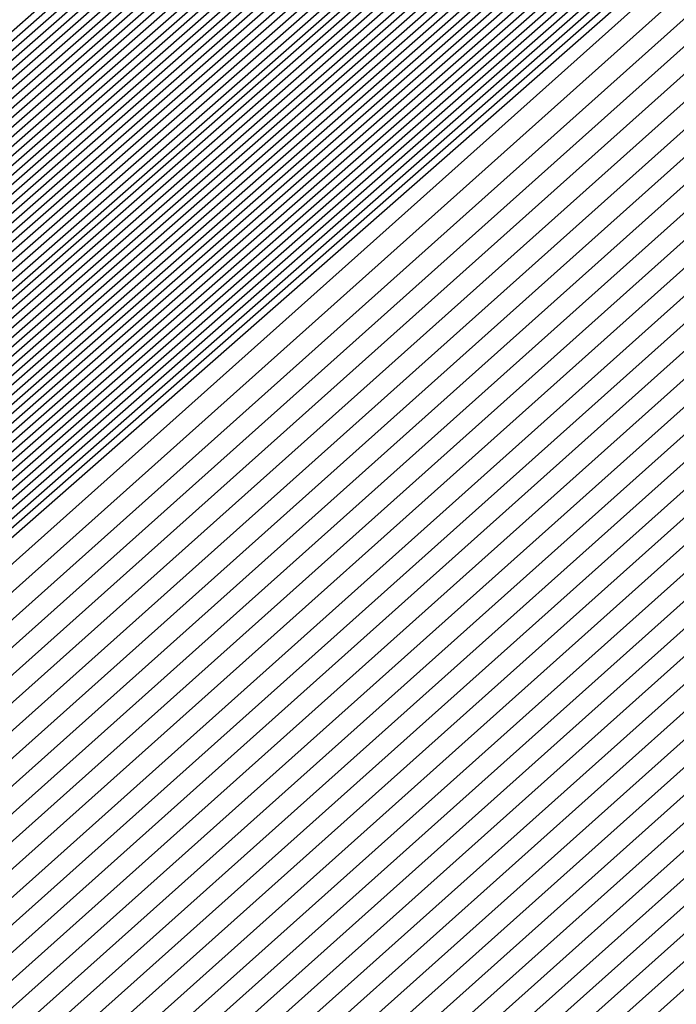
# Model space of a CAD drawing. Extents: x 3249832 to 3255657, y 13789405 to 13793316.
# Tile 1034 of 1056: x 3253213.0352 to 3253213.1028, y 13791261.451 to 13791261.5522. Entities that reach past the tile are written whole.
import ezdxf

# ---------------------------------------------------------------- set-up
doc = ezdxf.new("R2010")
doc.units = 0
doc.header["$LTSCALE"] = 100
doc.header["$MEASUREMENT"] = 0
for name, color, linetype in [('GRATIO_03231_CON', 1, 'CONTINUOUS'), ('GRATIO_0323_ICON', 1, 'CONTINUOUS'), ('TARGETS_EAST', 7, 'CONTINUOUS')]:
    doc.layers.add(name, color=color, linetype=linetype)

# ---------------------------------------------------------------- blocks, each defined once
blk = doc.blocks.new('Gratio_032316_contours')
at = {"layer": 'GRATIO_03231_CON', "color": 5, "linetype": 'Continuous', "flags": 128}
for points in [[(3253200.5823, 13791250.52806), (3253206.92586, 13791256.19405), (3253220.99372, 13791268.53092), (3253235.08176, 13791280.84504), (3253243.19647, 13791287.93185), (3253246.18666, 13791290.54307), (3253246.61171, 13791290.9195), (3253246.77966, 13791291.08219), (3253247.99304, 13791292.17328), (3253251.303, 13791295.11519), (3253257.23724, 13791300.36597), (3253264.22964, 13791306.52631), (3253270.19065, 13791311.73254), (3253273.77263, 13791314.78231), (3253276.59564, 13791317.11859), (3253281.0217, 13791320.84562), (3253288.57991, 13791327.3283), (3253297.46775, 13791334.97385)], [(3253200.71581, 13791250.64445), (3253207.04102, 13791256.29406), (3253221.06819, 13791268.59524), (3253235.1155, 13791280.87374), (3253243.20676, 13791287.94002), (3253246.18839, 13791290.5436), (3253246.61242, 13791290.9187), (3253246.77296, 13791291.07408), (3253247.93224, 13791292.11649), (3253251.09457, 13791294.92718), (3253256.76412, 13791299.94376), (3253263.44465, 13791305.82933), (3253269.13978, 13791310.80334), (3253272.57784, 13791313.73083), (3253275.38591, 13791316.05906), (3253279.91577, 13791319.88089), (3253287.67598, 13791326.54142), (3253296.80226, 13791334.39477)], [(3253200.84932, 13791250.76085), (3253207.15618, 13791256.39406), (3253221.14266, 13791268.65956), (3253235.14923, 13791280.90243), (3253243.21706, 13791287.9482), (3253246.19012, 13791290.54412), (3253246.61314, 13791290.9179), (3253246.76625, 13791291.06598), (3253247.87144, 13791292.0597), (3253250.88614, 13791294.73917), (3253256.29101, 13791299.52155), (3253262.65965, 13791305.13235), (3253268.0889, 13791309.87415), (3253271.38305, 13791312.67934), (3253274.17618, 13791314.99954), (3253278.80984, 13791318.91616), (3253286.77206, 13791325.75454), (3253296.13677, 13791333.81569)], [(3253201.11633, 13791250.99365), (3253207.3865, 13791256.59408), (3253221.29161, 13791268.78821), (3253235.2167, 13791280.95983), (3253243.23764, 13791287.96455), (3253246.19359, 13791290.54517), (3253246.61456, 13791290.91631), (3253246.75284, 13791291.04977), (3253247.74984, 13791291.94612), (3253250.46928, 13791294.36315), (3253255.34478, 13791298.67713), (3253261.08965, 13791303.73839), (3253265.98715, 13791308.01576), (3253268.99347, 13791310.57637), (3253271.75672, 13791312.8805), (3253276.59798, 13791316.9867), (3253284.9642, 13791324.18078), (3253294.80578, 13791332.65754)], [(3253201.24984, 13791251.11004), (3253207.50166, 13791256.69409), (3253221.36608, 13791268.85253), (3253235.25044, 13791280.98852), (3253243.24793, 13791287.97272), (3253246.19533, 13791290.5457), (3253246.61528, 13791290.91552), (3253246.74613, 13791291.04167), (3253247.68904, 13791291.88933), (3253250.26085, 13791294.17514), (3253254.87166, 13791298.25492), (3253260.30466, 13791303.04141), (3253264.93627, 13791307.08657), (3253267.79868, 13791309.52489), (3253270.54699, 13791311.82097), (3253275.49205, 13791316.02196), (3253284.06028, 13791323.3939), (3253294.14029, 13791332.07846)], [(3253201.38335, 13791251.22644), (3253207.61682, 13791256.7941), (3253221.44056, 13791268.91685), (3253235.28417, 13791281.01722), (3253243.25822, 13791287.9809), (3253246.19706, 13791290.54622), (3253246.61599, 13791290.91472), (3253246.73943, 13791291.03356), (3253247.62824, 13791291.83254), (3253250.05242, 13791293.98713), (3253254.39855, 13791297.83271), (3253259.51966, 13791302.34443), (3253263.88539, 13791306.15737), (3253266.60389, 13791308.4734), (3253269.33726, 13791310.76145), (3253274.38613, 13791315.05723), (3253283.15635, 13791322.60702), (3253293.4748, 13791331.49938)], [(3253201.51686, 13791251.34284), (3253207.73198, 13791256.8941), (3253221.51503, 13791268.98117), (3253235.31791, 13791281.04592), (3253243.26852, 13791287.98907), (3253246.1988, 13791290.54675), (3253246.6167, 13791290.91393), (3253246.73272, 13791291.02546), (3253247.56744, 13791291.77576), (3253249.84399, 13791293.79912), (3253253.92543, 13791297.41049), (3253258.73466, 13791301.64744), (3253262.83452, 13791305.22818), (3253265.4091, 13791307.42192), (3253268.12753, 13791309.70193), (3253273.2802, 13791314.0925), (3253282.25242, 13791321.82014), (3253292.80931, 13791330.9203), (3253301.81088, 13791338.63068)], [(3253201.78387, 13791251.57563), (3253207.9623, 13791257.09412), (3253221.66398, 13791269.10982), (3253235.38538, 13791281.10331), (3253243.2891, 13791288.00542), (3253246.20227, 13791290.5478), (3253246.61813, 13791290.91233), (3253246.71931, 13791291.00925), (3253247.44584, 13791291.66218), (3253249.42713, 13791293.4231), (3253252.9792, 13791296.56607), (3253257.16467, 13791300.25348), (3253260.73276, 13791303.36979), (3253263.01952, 13791305.31895), (3253265.70807, 13791307.58288), (3253271.06834, 13791312.16303), (3253280.44457, 13791320.24638), (3253291.47832, 13791329.76215), (3253300.88547, 13791337.82513)], [(3253201.91738, 13791251.69203), (3253208.07746, 13791257.19413), (3253221.73845, 13791269.17414), (3253235.41911, 13791281.13201), (3253243.29939, 13791288.01359), (3253246.204, 13791290.54832), (3253246.61884, 13791290.91154), (3253246.71261, 13791291.00114), (3253247.38504, 13791291.60539), (3253249.2187, 13791293.23509), (3253252.50609, 13791296.14386), (3253256.37967, 13791299.5565), (3253259.68189, 13791302.44059), (3253261.82473, 13791304.26746), (3253264.49834, 13791306.52336), (3253269.96241, 13791311.1983), (3253279.54064, 13791319.4595), (3253290.81283, 13791329.18307), (3253300.42277, 13791337.42236)], [(3253202.05089, 13791251.80842), (3253208.19262, 13791257.29414), (3253221.81293, 13791269.23846), (3253235.45285, 13791281.16071), (3253243.30968, 13791288.02177), (3253246.20573, 13791290.54885), (3253246.61956, 13791290.91074), (3253246.7059, 13791290.99304), (3253247.32424, 13791291.5486), (3253249.01027, 13791293.04708), (3253252.03297, 13791295.72165), (3253255.59467, 13791298.85952), (3253258.63101, 13791301.5114), (3253260.62994, 13791303.21597), (3253263.28861, 13791305.46384), (3253268.85648, 13791310.23357), (3253278.63672, 13791318.67262), (3253290.14734, 13791328.60399), (3253299.96006, 13791337.01958)], [(3253222.18973, 13791268.9562), (3253208.47101, 13791257.20698), (3253202.18439, 13791251.92482), (3253202.18439, 13791251.92482), (3253208.30778, 13791257.39414), (3253221.8874, 13791269.30278)], [(3253222.33685, 13791269.08692), (3253208.70035, 13791257.40813), (3253202.45141, 13791252.15761), (3253202.45141, 13791252.15761), (3253208.5381, 13791257.59416), (3253222.03635, 13791269.43142)], [(3253222.41042, 13791269.15229), (3253208.81502, 13791257.50869), (3253202.58492, 13791252.27401), (3253202.58492, 13791252.27401), (3253208.65326, 13791257.69417), (3253222.11082, 13791269.49575)], [(3253222.48398, 13791269.21765), (3253208.92969, 13791257.60926), (3253202.71843, 13791252.39041), (3253202.71843, 13791252.39041), (3253208.76842, 13791257.79418), (3253222.18529, 13791269.56007)], [(3253222.55754, 13791269.28301), (3253209.04436, 13791257.70983), (3253202.85194, 13791252.50681), (3253202.85193, 13791252.50681), (3253208.88358, 13791257.89419), (3253222.25977, 13791269.62439)], [(3253222.70467, 13791269.41374), (3253209.2737, 13791257.91097), (3253203.11895, 13791252.7396), (3253203.11895, 13791252.7396), (3253209.1139, 13791258.0942), (3253222.40871, 13791269.75304)], [(3253222.77823, 13791269.4791), (3253209.38837, 13791258.01154), (3253203.25246, 13791252.856), (3253203.25246, 13791252.856), (3253209.22906, 13791258.19421), (3253222.48319, 13791269.81736)], [(3253222.8518, 13791269.54447), (3253209.50304, 13791258.11211), (3253203.38597, 13791252.97239), (3253203.38597, 13791252.97239), (3253209.34422, 13791258.29422), (3253222.55766, 13791269.88168)], [(3253222.92536, 13791269.60983), (3253209.61771, 13791258.21268), (3253203.51947, 13791253.08879), (3253203.51947, 13791253.08879), (3253209.45938, 13791258.39423), (3253222.63214, 13791269.946)], [(3253294.55593, 13791331.78482), (3253282.65133, 13791321.30274), (3253268.6032, 13791309.01445), (3253256.6338, 13791298.60027), (3253249.91373, 13791292.81609), (3253247.40711, 13791290.71997), (3253247.02638, 13791290.44557), (3253246.62867, 13791290.09727), (3253243.8498, 13791287.66252), (3253236.27025, 13791281.09954), (3253223.07249, 13791269.74056), (3253209.84706, 13791258.41382), (3253203.78649, 13791253.32159), (3253203.78649, 13791253.32159), (3253209.68971, 13791258.59423), (3253222.78114, 13791270.07458), (3253235.89161, 13791281.53353), (3253243.79641, 13791288.43297), (3253249.04881, 13791292.99861), (3253256.14655, 13791299.14707), (3253268.13516, 13791309.52901), (3253282.25127, 13791321.73092), (3253294.2793, 13791332.07331)], [(3253294.30341, 13791331.56698), (3253282.46184, 13791321.1404), (3253268.48808, 13791308.91717), (3253256.58203, 13791298.55815), (3253249.89752, 13791292.80461), (3253247.40414, 13791290.71961), (3253247.02543, 13791290.44664), (3253246.629, 13791290.09938), (3253243.85878, 13791287.67218), (3253236.30279, 13791281.1296), (3253223.14605, 13791269.80592), (3253209.96173, 13791258.51439), (3253203.92, 13791253.43798), (3253203.92, 13791253.43798), (3253209.80487, 13791258.69424), (3253222.85565, 13791270.13885), (3253235.92547, 13791281.56208), (3253243.80512, 13791288.43921), (3253249.03601, 13791292.98573), (3253256.09723, 13791299.1022), (3253268.02248, 13791309.42905), (3253282.06389, 13791321.56632), (3253294.02824, 13791331.85395)], [(3253294.05089, 13791331.34915), (3253282.27235, 13791320.97806), (3253268.37296, 13791308.8199), (3253256.53026, 13791298.51602), (3253249.8813, 13791292.79314), (3253247.40117, 13791290.71925), (3253247.02448, 13791290.44772), (3253246.62933, 13791290.10149), (3253243.86776, 13791287.68184), (3253236.33533, 13791281.15966), (3253223.21961, 13791269.87129), (3253210.0764, 13791258.61496), (3253204.05351, 13791253.55438), (3253204.05351, 13791253.55438), (3253209.92004, 13791258.79424), (3253222.93017, 13791270.20313), (3253235.95934, 13791281.59062), (3253243.81382, 13791288.44544), (3253249.02321, 13791292.97286), (3253256.04791, 13791299.05733), (3253267.90979, 13791309.32909), (3253281.87651, 13791321.40172), (3253293.77719, 13791331.63458)], [(3253293.79837, 13791331.13131), (3253282.08285, 13791320.81572), (3253268.25784, 13791308.72262), (3253256.47849, 13791298.4739), (3253249.86508, 13791292.78166), (3253247.39821, 13791290.71889), (3253247.02354, 13791290.4488), (3253246.62966, 13791290.1036), (3253243.87675, 13791287.6915), (3253236.36787, 13791281.18972), (3253223.29318, 13791269.93665), (3253210.19107, 13791258.71553), (3253204.18702, 13791253.67078), (3253204.18701, 13791253.67078), (3253210.0352, 13791258.89424), (3253223.00468, 13791270.26741), (3253235.9932, 13791281.61917), (3253243.82253, 13791288.45167), (3253249.01041, 13791292.95999), (3253255.9986, 13791299.01245), (3253267.79711, 13791309.22914), (3253281.68913, 13791321.23712), (3253293.52613, 13791331.41522)], [(3253281.70387, 13791320.49104), (3253268.02759, 13791308.52807), (3253256.37495, 13791298.38965), (3253249.83265, 13791292.75871), (3253247.39227, 13791290.71816), (3253247.02165, 13791290.45095), (3253246.63032, 13791290.10782), (3253243.89471, 13791287.71083), (3253236.43295, 13791281.24983), (3253223.4403, 13791270.06738), (3253210.42041, 13791258.91666), (3253204.45403, 13791253.90357), (3253204.45403, 13791253.90357), (3253210.2655, 13791259.09429), (3253223.15342, 13791270.39627), (3253236.05998, 13791281.67732), (3253243.49467, 13791288.16911), (3253246.23629, 13791290.55891), (3253246.63094, 13791290.89792), (3253246.97688, 13791291.19282), (3253249.38096, 13791293.27243), (3253255.90221, 13791298.92109), (3253267.57241, 13791309.02875), (3253281.31446, 13791320.90786)], [(3253281.51437, 13791320.3287), (3253267.91246, 13791308.4308), (3253256.32319, 13791298.34753), (3253249.81643, 13791292.74723), (3253247.38931, 13791290.7178), (3253247.0207, 13791290.45203), (3253246.63065, 13791290.10993), (3253243.90369, 13791287.72049), (3253236.4655, 13791281.27989), (3253223.51387, 13791270.13274), (3253210.53508, 13791259.01723), (3253204.58754, 13791254.01997), (3253204.58754, 13791254.01997), (3253210.38066, 13791259.1943), (3253223.22789, 13791270.4606), (3253236.0937, 13791281.70603), (3253243.50493, 13791288.17732), (3253246.23793, 13791290.55953), (3253246.63143, 13791290.89735), (3253246.97568, 13791291.19044), (3253249.36691, 13791293.25849), (3253255.85289, 13791298.87622), (3253267.45972, 13791308.92879), (3253281.12708, 13791320.74326)], [(3253281.32488, 13791320.16636), (3253267.79734, 13791308.33352), (3253256.27142, 13791298.30541), (3253249.80022, 13791292.73576), (3253247.38634, 13791290.71744), (3253247.01976, 13791290.4531), (3253246.63098, 13791290.11204), (3253243.91267, 13791287.73015), (3253236.49804, 13791281.30995), (3253223.58743, 13791270.1981), (3253210.64975, 13791259.1178), (3253204.72105, 13791254.13636), (3253204.72105, 13791254.13637), (3253210.49582, 13791259.2943), (3253223.30236, 13791270.52492), (3253236.12742, 13791281.73474), (3253243.51518, 13791288.18552), (3253246.23956, 13791290.56015), (3253246.63193, 13791290.89678), (3253246.97448, 13791291.18805), (3253249.35287, 13791293.24455), (3253255.80356, 13791298.83135), (3253267.34704, 13791308.82884), (3253280.9397, 13791320.57865)], [(3253281.13539, 13791320.00402), (3253267.68222, 13791308.23625), (3253256.21965, 13791298.26328), (3253249.784, 13791292.72428), (3253247.38337, 13791290.71708), (3253247.01881, 13791290.45418), (3253246.63131, 13791290.11416), (3253243.92165, 13791287.73981), (3253236.53058, 13791281.34001), (3253223.66099, 13791270.26347), (3253210.76442, 13791259.21837), (3253204.85455, 13791254.25276), (3253204.85455, 13791254.25276), (3253210.61098, 13791259.39431), (3253223.37683, 13791270.58925), (3253236.16114, 13791281.76345), (3253243.52543, 13791288.19373), (3253246.2412, 13791290.56077), (3253246.63242, 13791290.89621), (3253246.97329, 13791291.18567), (3253249.33882, 13791293.23061), (3253255.75424, 13791298.78648), (3253267.23435, 13791308.72888), (3253280.75231, 13791320.41405)], [(3253267.45197, 13791308.0417), (3253256.11611, 13791298.17904), (3253249.75157, 13791292.70133), (3253247.37744, 13791290.71635), (3253247.01692, 13791290.45633), (3253246.63197, 13791290.11838), (3253243.93961, 13791287.75913), (3253236.59567, 13791281.40012), (3253223.80812, 13791270.3942), (3253210.99376, 13791259.41951), (3253205.12157, 13791254.48556), (3253205.12157, 13791254.48556), (3253210.84129, 13791259.59433), (3253223.52577, 13791270.7179), (3253236.22858, 13791281.82086), (3253243.54593, 13791288.21014), (3253246.24446, 13791290.562), (3253246.6334, 13791290.89508), (3253246.97089, 13791291.1809), (3253249.31072, 13791293.20273), (3253255.65559, 13791298.69674), (3253267.00898, 13791308.52897)], [(3253267.33685, 13791307.94442), (3253256.06434, 13791298.13691), (3253249.73535, 13791292.68985), (3253247.37447, 13791290.71599), (3253247.01598, 13791290.45741), (3253246.6323, 13791290.12049), (3253243.9486, 13791287.76879), (3253236.62821, 13791281.43018), (3253223.88168, 13791270.45956), (3253211.10843, 13791259.52008), (3253205.25508, 13791254.60195), (3253205.25508, 13791254.60195), (3253210.95645, 13791259.69434), (3253223.60023, 13791270.78223), (3253236.2623, 13791281.84957), (3253243.55619, 13791288.21834), (3253246.2461, 13791290.56262), (3253246.63389, 13791290.89451), (3253246.96969, 13791291.17852), (3253249.29667, 13791293.18879), (3253255.60626, 13791298.65187), (3253266.8963, 13791308.42902)], [(3253267.22172, 13791307.84715), (3253256.01257, 13791298.09479), (3253249.71913, 13791292.67838), (3253247.37151, 13791290.71563), (3253247.01503, 13791290.45848), (3253246.63263, 13791290.1226), (3253243.95758, 13791287.77846), (3253236.66075, 13791281.46024), (3253223.95525, 13791270.52492), (3253211.2231, 13791259.62065), (3253205.38858, 13791254.71835), (3253205.38859, 13791254.71835), (3253211.07161, 13791259.79435), (3253223.6747, 13791270.84655), (3253236.29602, 13791281.87828), (3253243.56644, 13791288.22655), (3253246.24773, 13791290.56324), (3253246.63439, 13791290.89394), (3253246.9685, 13791291.17613), (3253249.28262, 13791293.17485), (3253255.55694, 13791298.607), (3253266.78361, 13791308.32906)], [(3253267.1066, 13791307.74987), (3253255.96081, 13791298.05266), (3253249.70292, 13791292.6669), (3253247.36854, 13791290.71526), (3253247.01409, 13791290.45956), (3253246.63296, 13791290.12471), (3253243.96656, 13791287.78812), (3253236.69329, 13791281.49029), (3253224.02881, 13791270.59029), (3253211.33777, 13791259.72122), (3253205.52209, 13791254.83475), (3253205.52209, 13791254.83475), (3253211.18677, 13791259.89435), (3253223.74917, 13791270.91088), (3253236.32974, 13791281.90699), (3253243.57669, 13791288.23475), (3253246.24937, 13791290.56386), (3253246.63488, 13791290.89337), (3253246.9673, 13791291.17375), (3253249.26858, 13791293.16091), (3253255.50762, 13791298.56213), (3253266.67093, 13791308.22911)], [(3253266.87636, 13791307.55532), (3253255.85727, 13791297.96842), (3253249.67048, 13791292.64395), (3253247.36261, 13791290.71454), (3253247.01219, 13791290.46171), (3253246.63362, 13791290.12893), (3253243.98452, 13791287.80744), (3253236.75838, 13791281.55041), (3253224.17594, 13791270.72101), (3253211.56711, 13791259.92236), (3253205.78911, 13791255.06754), (3253205.78911, 13791255.06754), (3253211.41709, 13791260.09437), (3253223.89811, 13791271.03953), (3253236.39717, 13791281.9644), (3253243.59719, 13791288.25117), (3253246.25263, 13791290.56509), (3253246.63586, 13791290.89224), (3253246.96491, 13791291.16898), (3253249.24048, 13791293.13303), (3253255.40897, 13791298.4724), (3253266.44556, 13791308.0292)], [(3253266.76123, 13791307.45805), (3253255.8055, 13791297.92629), (3253249.65427, 13791292.63247), (3253247.35964, 13791290.71418), (3253247.01125, 13791290.46279), (3253246.63395, 13791290.13104), (3253243.9935, 13791287.8171), (3253236.79092, 13791281.58047), (3253224.2495, 13791270.78638), (3253211.68179, 13791260.02293), (3253205.92262, 13791255.18394), (3253205.92262, 13791255.18394), (3253211.53225, 13791260.19438), (3253223.97258, 13791271.10386), (3253236.43089, 13791281.99311), (3253243.60744, 13791288.25937), (3253246.25427, 13791290.56571), (3253246.63635, 13791290.89167), (3253246.96371, 13791291.1666), (3253249.22643, 13791293.11909), (3253255.35964, 13791298.42753), (3253266.33287, 13791307.92924)], [(3253266.64611, 13791307.36077), (3253255.75373, 13791297.88417), (3253249.63805, 13791292.621), (3253247.35667, 13791290.71382), (3253247.0103, 13791290.46387), (3253246.63428, 13791290.13316), (3253244.00248, 13791287.82676), (3253236.82346, 13791281.61053), (3253224.32306, 13791270.85174), (3253211.79646, 13791260.1235), (3253206.05613, 13791255.30034), (3253206.05613, 13791255.30033), (3253211.64741, 13791260.29439), (3253224.04705, 13791271.16818), (3253236.46461, 13791282.02182), (3253243.6177, 13791288.26758), (3253246.2559, 13791290.56633), (3253246.63684, 13791290.8911), (3253246.96251, 13791291.16422), (3253249.21238, 13791293.10515), (3253255.31032, 13791298.38266), (3253266.22019, 13791307.82929)], [(3253266.53099, 13791307.2635), (3253255.70196, 13791297.84205), (3253249.62183, 13791292.60952), (3253247.35371, 13791290.71345), (3253247.00936, 13791290.46494), (3253246.63461, 13791290.13527), (3253244.01147, 13791287.83642), (3253236.856, 13791281.64058), (3253224.39663, 13791270.9171), (3253211.91113, 13791260.22407), (3253206.18963, 13791255.41673), (3253206.18963, 13791255.41673), (3253211.76257, 13791260.3944), (3253224.12152, 13791271.23251), (3253236.49833, 13791282.05053), (3253243.62795, 13791288.27578), (3253246.25754, 13791290.56695), (3253246.63734, 13791290.89054), (3253246.96131, 13791291.16183), (3253249.19833, 13791293.09121), (3253255.26099, 13791298.33779), (3253266.1075, 13791307.72933)], [(3253266.30074, 13791307.06895), (3253255.59843, 13791297.7578), (3253249.5894, 13791292.58657), (3253247.34778, 13791290.71273), (3253247.00747, 13791290.4671), (3253246.63526, 13791290.13949), (3253244.02943, 13791287.85574), (3253236.92109, 13791281.7007), (3253224.54375, 13791271.04783), (3253212.14047, 13791260.42521), (3253206.45665, 13791255.64953), (3253206.45665, 13791255.64953), (3253211.99289, 13791260.59441), (3253224.27046, 13791271.36115), (3253236.56577, 13791282.10794), (3253243.64845, 13791288.29219), (3253246.2608, 13791290.56818), (3253246.63832, 13791290.8894), (3253246.95892, 13791291.15707), (3253249.17024, 13791293.06333), (3253255.16235, 13791298.24805), (3253265.88213, 13791307.52942)], [(3253266.18562, 13791306.97167), (3253255.54666, 13791297.71567), (3253249.57318, 13791292.57509), (3253247.34481, 13791290.71237), (3253247.00652, 13791290.46817), (3253246.63559, 13791290.1416), (3253244.03841, 13791287.86541), (3253236.95363, 13791281.73076), (3253224.61732, 13791271.1132), (3253212.25514, 13791260.52577), (3253206.59016, 13791255.76592), (3253206.59016, 13791255.76592), (3253212.10805, 13791260.69442), (3253224.34492, 13791271.42548), (3253236.59949, 13791282.13665), (3253243.6587, 13791288.3004), (3253246.26244, 13791290.5688), (3253246.63881, 13791290.88883), (3253246.95772, 13791291.15468), (3253249.15619, 13791293.04939), (3253255.11302, 13791298.20318), (3253265.76944, 13791307.42947)], [(3253266.07049, 13791306.8744), (3253255.49489, 13791297.67355), (3253249.55697, 13791292.56362), (3253247.34184, 13791290.712), (3253247.00558, 13791290.46925), (3253246.63592, 13791290.14371), (3253244.04739, 13791287.87507), (3253236.98617, 13791281.76081), (3253224.69088, 13791271.17856), (3253212.36981, 13791260.62634), (3253206.72366, 13791255.88232), (3253206.72367, 13791255.88232), (3253212.22321, 13791260.79443), (3253224.41939, 13791271.4898), (3253236.63321, 13791282.16536), (3253243.66895, 13791288.30861), (3253246.26407, 13791290.56942), (3253246.6393, 13791290.88827), (3253246.95652, 13791291.1523), (3253249.14214, 13791293.03545), (3253255.0637, 13791298.15831), (3253265.65676, 13791307.32951)], [(3253265.95537, 13791306.77712), (3253255.44312, 13791297.63143), (3253249.54075, 13791292.55214), (3253247.33888, 13791290.71164), (3253247.00463, 13791290.47032), (3253246.63625, 13791290.14582), (3253244.05637, 13791287.88473), (3253237.01871, 13791281.79087), (3253224.76444, 13791271.24392), (3253212.48448, 13791260.72691), (3253206.85717, 13791255.99872), (3253206.85717, 13791255.99872), (3253212.33837, 13791260.89444), (3253224.49386, 13791271.55413), (3253236.66693, 13791282.19407), (3253243.67921, 13791288.31681), (3253246.26571, 13791290.57004), (3253246.6398, 13791290.8877), (3253246.95533, 13791291.14992), (3253249.12809, 13791293.02151), (3253255.01437, 13791298.11344), (3253265.54407, 13791307.22956)], [(3253265.72512, 13791306.58257), (3253255.33958, 13791297.54718), (3253249.50832, 13791292.52919), (3253247.33294, 13791290.71092), (3253247.00274, 13791290.47248), (3253246.63691, 13791290.15005), (3253244.07433, 13791287.90405), (3253237.0838, 13791281.85099), (3253224.91157, 13791271.37465), (3253212.71382, 13791260.92805), (3253207.12419, 13791256.23151), (3253207.12419, 13791256.23151), (3253212.56869, 13791261.09446), (3253224.6428, 13791271.68278), (3253236.73437, 13791282.25148), (3253243.69971, 13791288.33322), (3253246.26897, 13791290.57127), (3253246.64078, 13791290.88656), (3253246.95293, 13791291.14515), (3253249.1, 13791292.99362), (3253254.91572, 13791298.02371), (3253265.3187, 13791307.02965)], [(3253265.61, 13791306.4853), (3253255.28781, 13791297.50506), (3253249.4921, 13791292.51771), (3253247.32998, 13791290.71056), (3253247.0018, 13791290.47355), (3253246.63724, 13791290.15216), (3253244.08331, 13791287.91371), (3253237.11634, 13791281.88104), (3253224.98513, 13791271.44001), (3253212.82849, 13791261.02862), (3253207.2577, 13791256.34791), (3253207.2577, 13791256.34791), (3253212.68385, 13791261.19447), (3253224.71727, 13791271.7471), (3253236.76809, 13791282.28019), (3253243.70996, 13791288.34143), (3253246.27061, 13791290.57189), (3253246.64127, 13791290.88599), (3253246.95174, 13791291.14277), (3253249.08595, 13791292.97968), (3253254.8664, 13791297.97884), (3253265.20602, 13791306.92969)], [(3253265.49488, 13791306.38803), (3253255.23605, 13791297.46293), (3253249.47588, 13791292.50624), (3253247.32701, 13791290.71019), (3253247.00085, 13791290.47463), (3253246.63757, 13791290.15427), (3253244.0923, 13791287.92337), (3253237.14888, 13791281.9111), (3253225.0587, 13791271.50538), (3253212.94316, 13791261.12919), (3253207.39121, 13791256.46431), (3253207.39121, 13791256.46431), (3253212.79901, 13791261.29448), (3253224.79174, 13791271.81143), (3253236.80181, 13791282.3089), (3253243.72021, 13791288.34963), (3253246.27224, 13791290.57251), (3253246.64176, 13791290.88543), (3253246.95054, 13791291.14038), (3253249.0719, 13791292.96574), (3253254.81708, 13791297.93397), (3253265.09333, 13791306.82974)], [(3253265.37976, 13791306.29075), (3253255.18428, 13791297.42081), (3253249.45967, 13791292.49476), (3253247.32404, 13791290.70983), (3253246.9999, 13791290.47571), (3253246.6379, 13791290.15638), (3253244.10128, 13791287.93303), (3253237.18142, 13791281.94116), (3253225.13226, 13791271.57074), (3253213.05783, 13791261.22976), (3253207.52471, 13791256.5807), (3253207.52471, 13791256.5807), (3253212.91417, 13791261.39448), (3253224.86621, 13791271.87575), (3253236.83553, 13791282.33761), (3253243.73047, 13791288.35784), (3253246.27388, 13791290.57313), (3253246.64226, 13791290.88486), (3253246.94934, 13791291.138), (3253249.05785, 13791292.9518), (3253254.76775, 13791297.8891), (3253264.98065, 13791306.72978)], [(3253265.14951, 13791306.0962), (3253255.08074, 13791297.33656), (3253249.42723, 13791292.47181), (3253247.31811, 13791290.70911), (3253246.99801, 13791290.47786), (3253246.63856, 13791290.1606), (3253244.11924, 13791287.95236), (3253237.24651, 13791282.00127), (3253225.27938, 13791271.70147), (3253213.28717, 13791261.4309), (3253207.79173, 13791256.8135), (3253207.79173, 13791256.8135), (3253213.14449, 13791261.5945), (3253225.01515, 13791272.0044), (3253236.90297, 13791282.39502), (3253243.75097, 13791288.37425), (3253246.27714, 13791290.57436), (3253246.64324, 13791290.88372), (3253246.94695, 13791291.13323), (3253249.02975, 13791292.92392), (3253254.6691, 13791297.79936), (3253264.75528, 13791306.52987)], [(3253265.03439, 13791305.99892), (3253255.02897, 13791297.29444), (3253249.41102, 13791292.46033), (3253247.31514, 13791290.70874), (3253246.99707, 13791290.47894), (3253246.63889, 13791290.16271), (3253244.12822, 13791287.96202), (3253237.27905, 13791282.03133), (3253225.35295, 13791271.76683), (3253213.40184, 13791261.53147), (3253207.92524, 13791256.92989), (3253207.92524, 13791256.92989), (3253213.25965, 13791261.69451), (3253225.08961, 13791272.06873), (3253236.93669, 13791282.42373), (3253243.76122, 13791288.38246), (3253246.27878, 13791290.57498), (3253246.64373, 13791290.88316), (3253246.94575, 13791291.13085), (3253249.01571, 13791292.90998), (3253254.61978, 13791297.75449), (3253264.64259, 13791306.42992)], [(3253264.91926, 13791305.90165), (3253254.9772, 13791297.25231), (3253249.3948, 13791292.44886), (3253247.31218, 13791290.70838), (3253246.99612, 13791290.48001), (3253246.63922, 13791290.16482), (3253244.1372, 13791287.97168), (3253237.31159, 13791282.06139), (3253225.42651, 13791271.83219), (3253213.51651, 13791261.63204), (3253208.05874, 13791257.04629), (3253208.05875, 13791257.04629), (3253213.37481, 13791261.79452), (3253225.16408, 13791272.13306), (3253236.97041, 13791282.45244), (3253243.77147, 13791288.39066), (3253246.28041, 13791290.5756), (3253246.64422, 13791290.88259), (3253246.94455, 13791291.12847), (3253249.00166, 13791292.89604), (3253254.57046, 13791297.70962), (3253264.52991, 13791306.32996)], [(3253264.80414, 13791305.80438), (3253254.92543, 13791297.21019), (3253249.37858, 13791292.43738), (3253247.30921, 13791290.70802), (3253246.99518, 13791290.48109), (3253246.63955, 13791290.16693), (3253244.14618, 13791287.98134), (3253237.34413, 13791282.09145), (3253225.50007, 13791271.89756), (3253213.63118, 13791261.73261), (3253208.19225, 13791257.16269), (3253208.19225, 13791257.16269), (3253213.48997, 13791261.89453), (3253225.23855, 13791272.19738), (3253237.00413, 13791282.48115), (3253243.78172, 13791288.39887), (3253246.28205, 13791290.57622), (3253246.64472, 13791290.88202), (3253246.94335, 13791291.12608), (3253248.98761, 13791292.8821), (3253254.52113, 13791297.66475), (3253264.41722, 13791306.23001)], [(3253264.57389, 13791305.60983), (3253254.8219, 13791297.12594), (3253249.34615, 13791292.41443), (3253247.30328, 13791290.7073), (3253246.99329, 13791290.48324), (3253246.64021, 13791290.17116), (3253244.16415, 13791288.00066), (3253237.40922, 13791282.15156), (3253225.6472, 13791272.02829), (3253213.86052, 13791261.93375), (3253208.45927, 13791257.39548), (3253208.45927, 13791257.39548), (3253213.72028, 13791262.09454), (3253225.38749, 13791272.32603), (3253237.07157, 13791282.53856), (3253243.80223, 13791288.41528), (3253246.28532, 13791290.57745), (3253246.6457, 13791290.88089), (3253246.94096, 13791291.12132), (3253248.95951, 13791292.85422), (3253254.42248, 13791297.57502), (3253264.19185, 13791306.0301)], [(3253264.45877, 13791305.51255), (3253254.77013, 13791297.08382), (3253249.32993, 13791292.40295), (3253247.30031, 13791290.70693), (3253246.99234, 13791290.48432), (3253246.64054, 13791290.17327), (3253244.17313, 13791288.01032), (3253237.44176, 13791282.18162), (3253225.72077, 13791272.09365), (3253213.97519, 13791262.03431), (3253208.59278, 13791257.51188), (3253208.59278, 13791257.51188), (3253213.83545, 13791262.19455), (3253225.46196, 13791272.39036), (3253237.10529, 13791282.56727), (3253243.81248, 13791288.42348), (3253246.28695, 13791290.57807), (3253246.64619, 13791290.88032), (3253246.93976, 13791291.11893), (3253248.94547, 13791292.84028), (3253254.37316, 13791297.53015), (3253264.07917, 13791305.93015)], [(3253264.34365, 13791305.41528), (3253254.71836, 13791297.0417), (3253249.31372, 13791292.39148), (3253247.29734, 13791290.70657), (3253246.9914, 13791290.48539), (3253246.64087, 13791290.17538), (3253244.18211, 13791288.01998), (3253237.4743, 13791282.21168), (3253225.79433, 13791272.15901), (3253214.08986, 13791262.13489), (3253208.72629, 13791257.62828), (3253208.72628, 13791257.62828), (3253213.9506, 13791262.29456), (3253225.53643, 13791272.45468), (3253237.13901, 13791282.59598), (3253243.82273, 13791288.43169), (3253246.28858, 13791290.57869), (3253246.64668, 13791290.87975), (3253246.93857, 13791291.11655), (3253248.93142, 13791292.82634), (3253254.32383, 13791297.48528), (3253263.96648, 13791305.83019)], [(3253264.22852, 13791305.318), (3253254.66659, 13791296.99957), (3253249.2975, 13791292.38), (3253247.29438, 13791290.70621), (3253246.99045, 13791290.48647), (3253246.6412, 13791290.17749), (3253244.19109, 13791288.02965), (3253237.50684, 13791282.24174), (3253225.86789, 13791272.22438), (3253214.20454, 13791262.23545), (3253208.85979, 13791257.74467), (3253208.85979, 13791257.74467), (3253214.06576, 13791262.39457), (3253225.6109, 13791272.51901), (3253237.17273, 13791282.62469), (3253243.83298, 13791288.4399), (3253246.29022, 13791290.57931), (3253246.64717, 13791290.87918), (3253246.93737, 13791291.11417), (3253248.91737, 13791292.8124), (3253254.27451, 13791297.44041), (3253263.8538, 13791305.73024)], [(3253263.99828, 13791305.12345), (3253254.56305, 13791296.91532), (3253249.26507, 13791292.35705), (3253247.28844, 13791290.70548), (3253246.98856, 13791290.48862), (3253246.64186, 13791290.18171), (3253244.20905, 13791288.04897), (3253237.57193, 13791282.30185), (3253226.01502, 13791272.3551), (3253214.43388, 13791262.43659), (3253209.12681, 13791257.97747), (3253209.12681, 13791257.97747), (3253214.29608, 13791262.59459), (3253225.75984, 13791272.64766), (3253237.24016, 13791282.6821), (3253243.85349, 13791288.45631), (3253246.29349, 13791290.58054), (3253246.64816, 13791290.87805), (3253246.93497, 13791291.1094), (3253248.88927, 13791292.78452), (3253254.17586, 13791297.35067), (3253263.62842, 13791305.53033)], [(3253263.88315, 13791305.02618), (3253254.51129, 13791296.8732), (3253249.24885, 13791292.34558), (3253247.28548, 13791290.70512), (3253246.98761, 13791290.4897), (3253246.64219, 13791290.18382), (3253244.21803, 13791288.05863), (3253237.60447, 13791282.33191), (3253226.08858, 13791272.42047), (3253214.54855, 13791262.53716), (3253209.26032, 13791258.09386), (3253209.26032, 13791258.09386), (3253214.41124, 13791262.69459), (3253225.8343, 13791272.71198), (3253237.27388, 13791282.71081), (3253243.86374, 13791288.46451), (3253246.29512, 13791290.58116), (3253246.64865, 13791290.87748), (3253246.93378, 13791291.10702), (3253248.87522, 13791292.77058), (3253254.12654, 13791297.3058), (3253263.51574, 13791305.43037)], [(3253263.76803, 13791304.9289), (3253254.45952, 13791296.83108), (3253249.23263, 13791292.3341), (3253247.28251, 13791290.70476), (3253246.98667, 13791290.49078), (3253246.64252, 13791290.18593), (3253244.22702, 13791288.06829), (3253237.63701, 13791282.36197), (3253226.16214, 13791272.48583), (3253214.66322, 13791262.63773), (3253209.39382, 13791258.21026), (3253209.39382, 13791258.21026), (3253214.5264, 13791262.7946), (3253225.90877, 13791272.77631), (3253237.3076, 13791282.73952), (3253243.87399, 13791288.47272), (3253246.29675, 13791290.58178), (3253246.64914, 13791290.87691), (3253246.93258, 13791291.10463), (3253248.86118, 13791292.75664), (3253254.07721, 13791297.26093), (3253263.40305, 13791305.33042)], [(3253263.65291, 13791304.83163), (3253254.40775, 13791296.78895), (3253249.21642, 13791292.32262), (3253247.27954, 13791290.7044), (3253246.98572, 13791290.49185), (3253246.64285, 13791290.18805), (3253244.236, 13791288.07795), (3253237.66955, 13791282.39203), (3253226.23571, 13791272.55119), (3253214.77789, 13791262.7383), (3253209.52733, 13791258.32666), (3253209.52733, 13791258.32666), (3253214.64156, 13791262.89461), (3253225.98324, 13791272.84063), (3253237.34132, 13791282.76823), (3253243.88424, 13791288.48092), (3253246.29839, 13791290.5824), (3253246.64963, 13791290.87634), (3253246.93138, 13791291.10225), (3253248.84713, 13791292.7427), (3253254.02789, 13791297.21606), (3253263.29037, 13791305.23046)], [(3253226.38283, 13791272.68192), (3253215.00723, 13791262.93944), (3253209.79435, 13791258.55945), (3253209.79435, 13791258.55945), (3253214.87188, 13791263.09463), (3253226.13218, 13791272.96928)], [(3253226.4564, 13791272.74729), (3253215.1219, 13791263.04001), (3253209.92785, 13791258.67585), (3253209.92786, 13791258.67585), (3253214.98704, 13791263.19464), (3253226.20665, 13791273.03361)], [(3253226.52996, 13791272.81265), (3253215.23657, 13791263.14058), (3253210.06136, 13791258.79225), (3253210.06136, 13791258.79225), (3253215.1022, 13791263.29465), (3253226.28112, 13791273.09794)], [(3253226.60352, 13791272.87801), (3253215.35124, 13791263.24115), (3253210.19487, 13791258.90864), (3253210.19487, 13791258.90864), (3253215.21736, 13791263.39465), (3253226.35559, 13791273.16226)], [(3253226.75065, 13791273.00874), (3253215.58058, 13791263.44229), (3253210.46189, 13791259.14144), (3253210.46189, 13791259.14144), (3253215.44768, 13791263.59467), (3253226.50453, 13791273.29091)], [(3253226.82421, 13791273.0741), (3253215.69525, 13791263.54285), (3253210.5954, 13791259.25783), (3253210.5954, 13791259.25783), (3253215.56284, 13791263.69468), (3253226.57899, 13791273.35524)], [(3253226.89778, 13791273.13947), (3253215.80992, 13791263.64343), (3253210.7289, 13791259.37423), (3253210.7289, 13791259.37423), (3253215.678, 13791263.79469), (3253226.65346, 13791273.41956)], [(3253226.97134, 13791273.20483), (3253215.92459, 13791263.74399), (3253210.86241, 13791259.49063), (3253210.86241, 13791259.49063), (3253215.79316, 13791263.8947)], [(3253216.15393, 13791263.94513), (3253211.12943, 13791259.72342), (3253211.12943, 13791259.72342), (3253216.02348, 13791264.09471)], [(3253216.2686, 13791264.0457), (3253211.26293, 13791259.83982), (3253211.26294, 13791259.83982), (3253216.13864, 13791264.19472)], [(3253216.38328, 13791264.14627), (3253211.39644, 13791259.95622), (3253211.39644, 13791259.95622), (3253216.2538, 13791264.29473)], [(3253216.49795, 13791264.24684), (3253211.52995, 13791260.07261), (3253211.52995, 13791260.07261), (3253216.36896, 13791264.39474)], [(3253216.72729, 13791264.44798), (3253211.79697, 13791260.30541), (3253211.79697, 13791260.30541), (3253216.59928, 13791264.59476)], [(3253216.84196, 13791264.54855), (3253211.93048, 13791260.4218), (3253211.93047, 13791260.4218), (3253216.71444, 13791264.69477)], [(3253216.95663, 13791264.64912), (3253212.06398, 13791260.5382), (3253212.06398, 13791260.5382), (3253216.82959, 13791264.79477)], [(3253217.0713, 13791264.74969), (3253212.19749, 13791260.6546), (3253212.19749, 13791260.6546), (3253216.94475, 13791264.89478)], [(3253217.30064, 13791264.95083), (3253212.46451, 13791260.88739), (3253212.46451, 13791260.88739), (3253217.17507, 13791265.0948)], [(3253217.41531, 13791265.0514), (3253212.59801, 13791261.00379), (3253212.59801, 13791261.00379), (3253217.29023, 13791265.19481)], [(3253217.52998, 13791265.15197), (3253212.73152, 13791261.12019), (3253212.73152, 13791261.12019), (3253217.40539, 13791265.29482)]]:
    blk.add_lwpolyline(points, dxfattribs=at)
at = {"layer": 'GRATIO_0323_ICON', "color": 7, "linetype": 'Continuous', "flags": 128}
for points in [[(3253200.98282, 13791250.87725), (3253207.27134, 13791256.49407), (3253221.21714, 13791268.72389), (3253235.18297, 13791280.93113), (3253243.22735, 13791287.95637), (3253246.19186, 13791290.54465), (3253246.61385, 13791290.91711), (3253246.75955, 13791291.05787), (3253247.81064, 13791292.00291), (3253250.67771, 13791294.55116), (3253255.81789, 13791299.09934), (3253261.87465, 13791304.43537), (3253267.03802, 13791308.94496), (3253270.18826, 13791311.62786), (3253272.96645, 13791313.94002), (3253277.70391, 13791317.95143), (3253285.86813, 13791324.96766), (3253295.47128, 13791333.23661)], [(3253201.65036, 13791251.45923), (3253207.84714, 13791256.99411), (3253221.5895, 13791269.04549), (3253235.35164, 13791281.07462), (3253243.27881, 13791287.99724), (3253246.20053, 13791290.54727), (3253246.61742, 13791290.91313), (3253246.72602, 13791291.01735), (3253247.50664, 13791291.71897), (3253249.63556, 13791293.61111), (3253253.45232, 13791296.98828), (3253257.94966, 13791300.95046), (3253261.78364, 13791304.29898), (3253264.21431, 13791306.37043), (3253266.9178, 13791308.64241), (3253272.17427, 13791313.12777), (3253281.3485, 13791321.03326), (3253292.14381, 13791330.34122), (3253301.34818, 13791338.22791)], [(3253222.26329, 13791269.02156), (3253208.58568, 13791257.30755), (3253202.3179, 13791252.04122), (3253202.3179, 13791252.04122), (3253208.42294, 13791257.49415), (3253221.96187, 13791269.36711)], [(3253222.63111, 13791269.34838), (3253209.15903, 13791257.8104), (3253202.98544, 13791252.6232), (3253202.98544, 13791252.6232), (3253208.99874, 13791257.99419), (3253222.33424, 13791269.68871)], [(3253294.80845, 13791332.00265), (3253282.84083, 13791321.46507), (3253268.71833, 13791309.11172), (3253256.68557, 13791298.6424), (3253249.92995, 13791292.82756), (3253247.41007, 13791290.72034), (3253247.02732, 13791290.44449), (3253246.62834, 13791290.09516), (3253243.84082, 13791287.65286), (3253236.2377, 13791281.06949), (3253222.99892, 13791269.67519), (3253209.73238, 13791258.31325), (3253203.65298, 13791253.20519), (3253203.65298, 13791253.20519), (3253209.57454, 13791258.49423), (3253222.70663, 13791270.0103), (3253235.85774, 13791281.50498), (3253243.7877, 13791288.42674), (3253249.0616, 13791293.01148), (3253256.19586, 13791299.19195), (3253268.24784, 13791309.62896), (3253282.43865, 13791321.89552), (3253294.53035, 13791332.29267)], [(3253281.89336, 13791320.65338), (3253268.14271, 13791308.62535), (3253256.42672, 13791298.43178), (3253249.84887, 13791292.77018), (3253247.39524, 13791290.71852), (3253247.02259, 13791290.44987), (3253246.62999, 13791290.10571), (3253243.88573, 13791287.70117), (3253236.40041, 13791281.21978), (3253223.36674, 13791270.00201), (3253210.30574, 13791258.8161), (3253204.32052, 13791253.78717), (3253204.32052, 13791253.78717), (3253210.15034, 13791258.99428), (3253223.07895, 13791270.33195), (3253236.02626, 13791281.64861), (3253243.48442, 13791288.1609), (3253246.23466, 13791290.5583), (3253246.63045, 13791290.89848), (3253246.97808, 13791291.1952), (3253249.39501, 13791293.28637), (3253255.95153, 13791298.96595), (3253267.68509, 13791309.1287), (3253281.50184, 13791321.07246)], [(3253280.94589, 13791319.84168), (3253267.5671, 13791308.13897), (3253256.16788, 13791298.22116), (3253249.76778, 13791292.7128), (3253247.38041, 13791290.71671), (3253247.01787, 13791290.45526), (3253246.63164, 13791290.11627), (3253243.93063, 13791287.74947), (3253236.56312, 13791281.37006), (3253223.73456, 13791270.32883), (3253210.87909, 13791259.31894), (3253204.98806, 13791254.36916), (3253204.98806, 13791254.36916), (3253210.72614, 13791259.49432), (3253223.4513, 13791270.65358), (3253236.19486, 13791281.79216), (3253243.53568, 13791288.20193), (3253246.24283, 13791290.56139), (3253246.63291, 13791290.89565), (3253246.97209, 13791291.18328), (3253249.32477, 13791293.21667), (3253255.70491, 13791298.74161), (3253267.12167, 13791308.62893), (3253280.56493, 13791320.24945)], [(3253266.99148, 13791307.6526), (3253255.90904, 13791298.01054), (3253249.6867, 13791292.65542), (3253247.36557, 13791290.7149), (3253247.01314, 13791290.46064), (3253246.63329, 13791290.12682), (3253243.97554, 13791287.79778), (3253236.72583, 13791281.52035), (3253224.10237, 13791270.65565), (3253211.45244, 13791259.82179), (3253205.6556, 13791254.95114), (3253205.6556, 13791254.95114), (3253211.30193, 13791259.99436), (3253223.82364, 13791270.9752), (3253236.36345, 13791281.93569), (3253243.58694, 13791288.24296), (3253246.251, 13791290.56448), (3253246.63537, 13791290.89281), (3253246.9661, 13791291.17137), (3253249.25453, 13791293.14697), (3253255.45829, 13791298.51727), (3253266.55824, 13791308.12915)], [(3253266.41586, 13791307.16622), (3253255.65019, 13791297.79992), (3253249.60562, 13791292.59805), (3253247.35074, 13791290.71309), (3253247.00841, 13791290.46602), (3253246.63494, 13791290.13738), (3253244.02045, 13791287.84608), (3253236.88854, 13791281.67064), (3253224.47019, 13791270.98247), (3253212.0258, 13791260.32464), (3253206.32314, 13791255.53313), (3253206.32314, 13791255.53313), (3253211.87773, 13791260.49441), (3253224.19599, 13791271.29683), (3253236.53205, 13791282.07923), (3253243.6382, 13791288.28399), (3253246.25917, 13791290.56757), (3253246.63783, 13791290.88997), (3253246.96012, 13791291.15945), (3253249.18429, 13791293.07727), (3253255.21167, 13791298.29292), (3253265.99481, 13791307.62938)], [(3253265.84025, 13791306.67985), (3253255.39135, 13791297.5893), (3253249.52453, 13791292.54067), (3253247.33591, 13791290.71128), (3253247.00369, 13791290.4714), (3253246.63658, 13791290.14793), (3253244.06535, 13791287.89439), (3253237.05125, 13791281.82093), (3253224.83801, 13791271.30929), (3253212.59915, 13791260.82748), (3253206.99068, 13791256.11511), (3253206.99068, 13791256.11512), (3253212.45353, 13791260.99445), (3253224.56833, 13791271.61845), (3253236.70065, 13791282.22277), (3253243.68946, 13791288.32502), (3253246.26734, 13791290.57065), (3253246.64029, 13791290.88713), (3253246.95413, 13791291.14753), (3253249.11404, 13791293.00756), (3253254.96505, 13791298.06857), (3253265.43139, 13791307.1296)], [(3253265.26463, 13791306.19348), (3253255.13251, 13791297.37869), (3253249.44345, 13791292.48329), (3253247.32108, 13791290.70947), (3253246.99896, 13791290.47678), (3253246.63823, 13791290.15849), (3253244.11026, 13791287.9427), (3253237.21396, 13791281.97122), (3253225.20582, 13791271.6361), (3253213.1725, 13791261.33033), (3253207.65822, 13791256.6971), (3253207.65822, 13791256.6971), (3253213.02933, 13791261.49449), (3253224.94068, 13791271.94008), (3253236.86925, 13791282.36631), (3253243.74072, 13791288.36604), (3253246.27551, 13791290.57374), (3253246.64275, 13791290.88429), (3253246.94814, 13791291.13562), (3253249.0438, 13791292.93786), (3253254.71843, 13791297.84423), (3253264.86796, 13791306.62983)], [(3253264.68902, 13791305.7071), (3253254.87367, 13791297.16807), (3253249.36237, 13791292.42591), (3253247.30624, 13791290.70766), (3253246.99423, 13791290.48216), (3253246.63988, 13791290.16905), (3253244.15517, 13791287.991), (3253237.37667, 13791282.12151), (3253225.57364, 13791271.96292), (3253213.74585, 13791261.83318), (3253208.32576, 13791257.27908), (3253208.32576, 13791257.27908), (3253213.60512, 13791261.99453), (3253225.31302, 13791272.26171), (3253237.03785, 13791282.50985), (3253243.79198, 13791288.40707), (3253246.28368, 13791290.57683), (3253246.64521, 13791290.88145), (3253246.94216, 13791291.1237), (3253248.97356, 13791292.86816), (3253254.47181, 13791297.61988), (3253264.30454, 13791306.13006)], [(3253264.1134, 13791305.22073), (3253254.61482, 13791296.95745), (3253249.28128, 13791292.36853), (3253247.29141, 13791290.70585), (3253246.98951, 13791290.48755), (3253246.64153, 13791290.1796), (3253244.20007, 13791288.03931), (3253237.53939, 13791282.27179), (3253225.94146, 13791272.28974), (3253214.31921, 13791262.33602), (3253208.9933, 13791257.86107), (3253208.9933, 13791257.86107), (3253214.18092, 13791262.49458), (3253225.68537, 13791272.58333), (3253237.20645, 13791282.65339), (3253243.84324, 13791288.4481), (3253246.29185, 13791290.57992), (3253246.64767, 13791290.87861), (3253246.93617, 13791291.11178), (3253248.90332, 13791292.79846), (3253254.22519, 13791297.39554), (3253263.74111, 13791305.63028)], [(3253226.30927, 13791272.61656), (3253214.89256, 13791262.83887), (3253209.66084, 13791258.44306), (3253209.66084, 13791258.44305), (3253214.75672, 13791262.99462), (3253226.05771, 13791272.90496)], [(3253226.67709, 13791272.94338), (3253215.46591, 13791263.34172), (3253210.32838, 13791259.02504), (3253210.32838, 13791259.02504), (3253215.33252, 13791263.49466), (3253226.43006, 13791273.22659)], [(3253216.03926, 13791263.84456), (3253210.99592, 13791259.60703), (3253210.99592, 13791259.60703), (3253215.90832, 13791263.99471)], [(3253216.61262, 13791264.34741), (3253211.66346, 13791260.18901), (3253211.66346, 13791260.18901), (3253216.48412, 13791264.49475)], [(3253217.18597, 13791264.85026), (3253212.331, 13791260.77099), (3253212.331, 13791260.77099), (3253217.05991, 13791264.99479)]]:
    blk.add_lwpolyline(points, dxfattribs=at)

msp = doc.modelspace()

# ---------------------------------------------------------------- block references
at = {"layer": 'TARGETS_EAST'}
msp.add_blockref('Gratio_032316_contours', (0, 0), dxfattribs=at)

doc.saveas('drawing.dxf')
